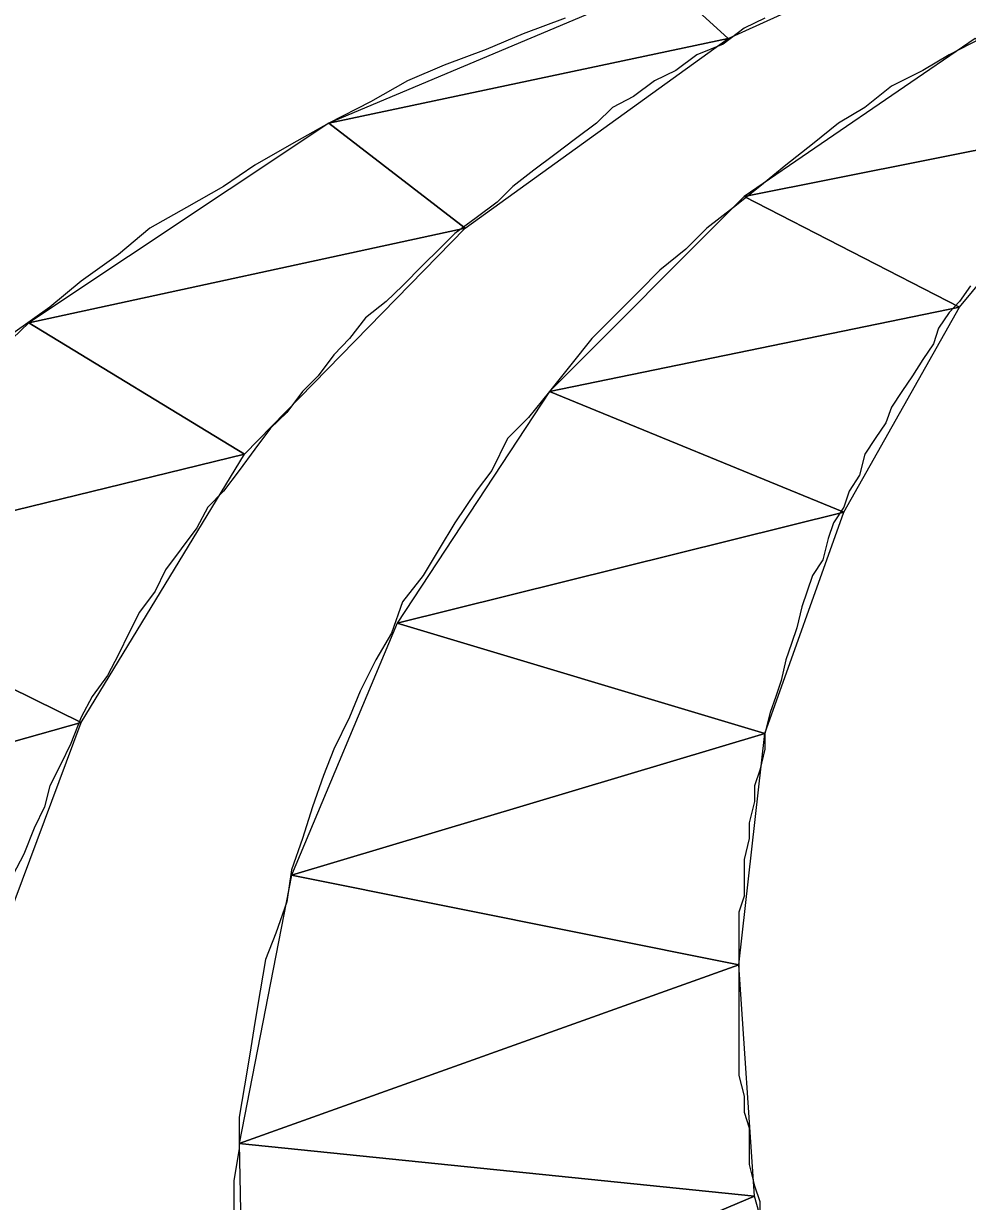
# Model space of a CAD drawing. Extents: x -495905 to -478420, y -1113297 to -1107716.
# Drawn here: x -489117.814 to -489116.034, y -1110690.173 to -1110687.952 of the extents above; entities that cross this region are included whole.
import ezdxf

# ---------------------------------------------------------------- set-up
doc = ezdxf.new("R2010")
doc.units = 0
doc.layers.add('legenda', color=7, linetype='Continuous')

msp = doc.modelspace()

# ---------------------------------------------------------------- linework, layer by layer
at = {"layer": 'legenda'}
for points in [[(-489115.9395, -1110687.7328), (-489116.6035, -1110687.8726), (-489116.4853, -1110687.9806)], [(-489115.9395, -1110687.7328), (-489116.6035, -1110687.8726), (-489116.4853, -1110687.9806)], [(-489116.6035, -1110687.8726), (-489117.2381, -1110688.1398), (-489116.4853, -1110687.9806)], [(-489116.6035, -1110687.8726), (-489117.2381, -1110688.1398), (-489116.4853, -1110687.9806)], [(-489116.4853, -1110687.9806), (-489117.2381, -1110688.1398), (-489116.9809, -1110688.3376)], [(-489116.4853, -1110687.9806), (-489117.2381, -1110688.1398), (-489116.9809, -1110688.3376)], [(-489116.0191, -1110687.9806), (-489116.4547, -1110688.2784), (-489115.7611, -1110688.1398)], [(-489116.0191, -1110687.9806), (-489116.4547, -1110688.2784), (-489115.7611, -1110688.1398)], [(-489117.2381, -1110688.1398), (-489117.8041, -1110688.5162), (-489116.9809, -1110688.3376)], [(-489117.2381, -1110688.1398), (-489117.8041, -1110688.5162), (-489116.9809, -1110688.3376)], [(-489115.7611, -1110688.1398), (-489116.4547, -1110688.2784), (-489116.0487, -1110688.4866)], [(-489115.7611, -1110688.1398), (-489116.4547, -1110688.2784), (-489116.0487, -1110688.4866)], [(-489116.4547, -1110688.2784), (-489116.8219, -1110688.6456), (-489116.0487, -1110688.4866)], [(-489116.4547, -1110688.2784), (-489116.8219, -1110688.6456), (-489116.0487, -1110688.4866)], [(-489116.9809, -1110688.3376), (-489117.8041, -1110688.5162), (-489117.3971, -1110688.764)], [(-489116.9809, -1110688.3376), (-489117.8041, -1110688.5162), (-489117.3971, -1110688.764)], [(-489116.0487, -1110688.4866), (-489116.8219, -1110688.6456), (-489116.2669, -1110688.8732)], [(-489116.0487, -1110688.4866), (-489116.8219, -1110688.6456), (-489116.2669, -1110688.8732)], [(-489117.8041, -1110688.5162), (-489118.2897, -1110688.9822), (-489117.3971, -1110688.764)], [(-489117.8041, -1110688.5162), (-489118.2897, -1110688.9822), (-489117.3971, -1110688.764)], [(-489116.8219, -1110688.6456), (-489117.1095, -1110689.0822), (-489116.2669, -1110688.8732)], [(-489116.8219, -1110688.6456), (-489117.1095, -1110689.0822), (-489116.2669, -1110688.8732)], [(-489117.3971, -1110688.764), (-489118.2897, -1110688.9822), (-489117.7051, -1110689.27)], [(-489117.3971, -1110688.764), (-489118.2897, -1110688.9822), (-489117.7051, -1110689.27)], [(-489116.2669, -1110688.8732), (-489117.1095, -1110689.0822), (-489116.4159, -1110689.2904)], [(-489116.2669, -1110688.8732), (-489117.1095, -1110689.0822), (-489116.4159, -1110689.2904)], [(-489118.2897, -1110688.9822), (-489118.6569, -1110689.5382), (-489117.7051, -1110689.27)], [(-489118.2897, -1110688.9822), (-489118.6569, -1110689.5382), (-489117.7051, -1110689.27)], [(-489117.1095, -1110689.0822), (-489117.3085, -1110689.5576), (-489116.4159, -1110689.2904)], [(-489117.1095, -1110689.0822), (-489117.3085, -1110689.5576), (-489116.4159, -1110689.2904)], [(-489117.7051, -1110689.27), (-489118.6569, -1110689.5382), (-489117.9133, -1110689.8258)], [(-489117.7051, -1110689.27), (-489118.6569, -1110689.5382), (-489117.9133, -1110689.8258)], [(-489116.4159, -1110689.2904), (-489117.3085, -1110689.5576), (-489116.4649, -1110689.7268)], [(-489116.4159, -1110689.2904), (-489117.3085, -1110689.5576), (-489116.4649, -1110689.7268)], [(-489117.3085, -1110689.5576), (-489117.4073, -1110690.0634), (-489116.4649, -1110689.7268)], [(-489117.3085, -1110689.5576), (-489117.4073, -1110690.0634), (-489116.4649, -1110689.7268)], [(-489116.4649, -1110689.7268), (-489117.4073, -1110690.0634), (-489116.4353, -1110690.1624)], [(-489116.4649, -1110689.7268), (-489117.4073, -1110690.0634), (-489116.4353, -1110690.1624)], [(-489117.4073, -1110690.0634), (-489117.3971, -1110690.5694), (-489116.4353, -1110690.1624)], [(-489117.4073, -1110690.0634), (-489117.3971, -1110690.5694), (-489116.4353, -1110690.1624)], [(-489116.4353, -1110690.1624), (-489117.3971, -1110690.5694), (-489116.3159, -1110690.5888)], [(-489116.4353, -1110690.1624), (-489117.3971, -1110690.5694), (-489116.3159, -1110690.5888)]]:
    msp.add_lwpolyline(points, close=True, dxfattribs=at)
for points in [[(-489116.4159, -1110687.9418), (-489116.4547, -1110687.9612), (-489116.4945, -1110687.9908), (-489116.5445, -1110688.0112), (-489116.5841, -1110688.0408), (-489116.6239, -1110688.0602), (-489116.6637, -1110688.0898), (-489116.7035, -1110688.1102), (-489116.7331, -1110688.1398), (-489116.7729, -1110688.1694), (-489116.8117, -1110688.199), (-489116.8515, -1110688.2284), (-489116.8913, -1110688.2592), (-489116.9209, -1110688.2886), (-489116.9605, -1110688.3182), (-489117.0003, -1110688.3478), (-489117.0299, -1110688.3774), (-489117.0605, -1110688.407), (-489117.0993, -1110688.4468), (-489117.1299, -1110688.4764), (-489117.1687, -1110688.507), (-489117.1993, -1110688.5458), (-489117.2289, -1110688.5764), (-489117.2585, -1110688.616), (-489117.2881, -1110688.6456), (-489117.3175, -1110688.6854), (-489117.3481, -1110688.715), (-489117.3777, -1110688.7548), (-489117.4073, -1110688.7946), (-489117.4369, -1110688.8334), (-489117.4665, -1110688.864), (-489117.4869, -1110688.9028), (-489117.5165, -1110688.9424), (-489117.5461, -1110688.9822), (-489117.5655, -1110689.022), (-489117.5951, -1110689.0618), (-489117.6155, -1110689.1016), (-489117.6349, -1110689.1414), (-489117.6553, -1110689.1812), (-489117.6847, -1110689.221), (-489117.7051, -1110689.2598), (-489117.7245, -1110689.3096), (-489117.7439, -1110689.3494), (-489117.7643, -1110689.3892), (-489117.7745, -1110689.429), (-489117.7939, -1110689.4688), (-489117.8133, -1110689.5178), (-489117.8337, -1110689.5576)], [(-489116.7923, -1110687.9418), (-489116.8719, -1110687.9714), (-489116.9413, -1110688.001), (-489117.0207, -1110688.0306), (-489117.0901, -1110688.0602), (-489117.1595, -1110688.1), (-489117.2381, -1110688.1398), (-489117.3085, -1110688.1796), (-489117.3777, -1110688.2194), (-489117.4369, -1110688.2592), (-489117.5063, -1110688.2988), (-489117.5757, -1110688.3376), (-489117.6349, -1110688.3876), (-489117.7051, -1110688.4376), (-489117.7643, -1110688.4866), (-489117.8337, -1110688.5366)], [(-489116.4159, -1110687.9418), (-489116.4547, -1110687.9612), (-489116.4945, -1110687.9908), (-489116.5445, -1110688.0112), (-489116.5841, -1110688.0408), (-489116.6239, -1110688.0602), (-489116.6637, -1110688.0898), (-489116.7035, -1110688.1102), (-489116.7331, -1110688.1398), (-489116.7729, -1110688.1694), (-489116.8117, -1110688.199), (-489116.8515, -1110688.2284), (-489116.8913, -1110688.2592), (-489116.9209, -1110688.2886), (-489116.9605, -1110688.3182), (-489117.0003, -1110688.3478), (-489117.0299, -1110688.3774), (-489117.0605, -1110688.407), (-489117.0993, -1110688.4468), (-489117.1299, -1110688.4764), (-489117.1687, -1110688.507), (-489117.1993, -1110688.5458), (-489117.2289, -1110688.5764), (-489117.2585, -1110688.616), (-489117.2881, -1110688.6456), (-489117.3175, -1110688.6854), (-489117.3481, -1110688.715), (-489117.3777, -1110688.7548), (-489117.4073, -1110688.7946), (-489117.4369, -1110688.8334), (-489117.4665, -1110688.864), (-489117.4869, -1110688.9028), (-489117.5165, -1110688.9424), (-489117.5461, -1110688.9822), (-489117.5655, -1110689.022), (-489117.5951, -1110689.0618), (-489117.6155, -1110689.1016), (-489117.6349, -1110689.1414), (-489117.6553, -1110689.1812), (-489117.6847, -1110689.221), (-489117.7051, -1110689.2598), (-489117.7245, -1110689.3096), (-489117.7439, -1110689.3494), (-489117.7643, -1110689.3892), (-489117.7745, -1110689.429), (-489117.7939, -1110689.4688), (-489117.8133, -1110689.5178), (-489117.8337, -1110689.5576)], [(-489116.7923, -1110687.9418), (-489116.8719, -1110687.9714), (-489116.9413, -1110688.001), (-489117.0207, -1110688.0306), (-489117.0901, -1110688.0602), (-489117.1595, -1110688.1), (-489117.2381, -1110688.1398), (-489117.3085, -1110688.1796), (-489117.3777, -1110688.2194), (-489117.4369, -1110688.2592), (-489117.5063, -1110688.2988), (-489117.5757, -1110688.3376), (-489117.6349, -1110688.3876), (-489117.7051, -1110688.4376), (-489117.7643, -1110688.4866), (-489117.8337, -1110688.5366)], [(-489116.0089, -1110687.9806), (-489116.0681, -1110688.0112), (-489116.1181, -1110688.0408), (-489116.1773, -1110688.0704), (-489116.2273, -1110688.1102), (-489116.2771, -1110688.1398), (-489116.3261, -1110688.1796), (-489116.3761, -1110688.2194), (-489116.4251, -1110688.2592), (-489116.4751, -1110688.2988), (-489116.5251, -1110688.3376), (-489116.5649, -1110688.3774), (-489116.6137, -1110688.4172), (-489116.6535, -1110688.457), (-489116.7035, -1110688.507), (-489116.7423, -1110688.5458), (-489116.7821, -1110688.5956), (-489116.8219, -1110688.6456), (-489116.8617, -1110688.6946), (-489116.9015, -1110688.7344), (-489116.9309, -1110688.7946), (-489116.9605, -1110688.8334), (-489117.0003, -1110688.8936), (-489117.0299, -1110688.9424), (-489117.0605, -1110688.9924), (-489117.0993, -1110689.0424), (-489117.1197, -1110689.1016), (-489117.1493, -1110689.1516), (-489117.1789, -1110689.2108), (-489117.1993, -1110689.2598), (-489117.2289, -1110689.32), (-489117.2483, -1110689.3698), (-489117.2687, -1110689.429), (-489117.2881, -1110689.4882), (-489117.3085, -1110689.5474), (-489117.3175, -1110689.6076), (-489117.3379, -1110689.6668), (-489117.3573, -1110689.7166), (-489117.3675, -1110689.7758), (-489117.3777, -1110689.835), (-489117.3869, -1110689.8952), (-489117.3971, -1110689.9544), (-489117.4073, -1110690.0136), (-489117.4073, -1110690.0736), (-489117.4175, -1110690.1328), (-489117.4175, -1110690.192)], [(-489116.0089, -1110687.9806), (-489116.0681, -1110688.0112), (-489116.1181, -1110688.0408), (-489116.1773, -1110688.0704), (-489116.2273, -1110688.1102), (-489116.2771, -1110688.1398), (-489116.3261, -1110688.1796), (-489116.3761, -1110688.2194), (-489116.4251, -1110688.2592), (-489116.4751, -1110688.2988), (-489116.5251, -1110688.3376), (-489116.5649, -1110688.3774), (-489116.6137, -1110688.4172), (-489116.6535, -1110688.457), (-489116.7035, -1110688.507), (-489116.7423, -1110688.5458), (-489116.7821, -1110688.5956), (-489116.8219, -1110688.6456), (-489116.8617, -1110688.6946), (-489116.9015, -1110688.7344), (-489116.9309, -1110688.7946), (-489116.9605, -1110688.8334), (-489117.0003, -1110688.8936), (-489117.0299, -1110688.9424), (-489117.0605, -1110688.9924), (-489117.0993, -1110689.0424), (-489117.1197, -1110689.1016), (-489117.1493, -1110689.1516), (-489117.1789, -1110689.2108), (-489117.1993, -1110689.2598), (-489117.2289, -1110689.32), (-489117.2483, -1110689.3698), (-489117.2687, -1110689.429), (-489117.2881, -1110689.4882), (-489117.3085, -1110689.5474), (-489117.3175, -1110689.6076), (-489117.3379, -1110689.6668), (-489117.3573, -1110689.7166), (-489117.3675, -1110689.7758), (-489117.3777, -1110689.835), (-489117.3869, -1110689.8952), (-489117.3971, -1110689.9544), (-489117.4073, -1110690.0136), (-489117.4073, -1110690.0736), (-489117.4175, -1110690.1328), (-489117.4175, -1110690.192)], [(-489116.0283, -1110688.4468), (-489116.0487, -1110688.4764), (-489116.0681, -1110688.4968), (-489116.0885, -1110688.5264), (-489116.0977, -1110688.556), (-489116.1181, -1110688.5856), (-489116.1375, -1110688.616), (-489116.1579, -1110688.6456), (-489116.1773, -1110688.6752), (-489116.1875, -1110688.7048), (-489116.2079, -1110688.7344), (-489116.2273, -1110688.764), (-489116.2373, -1110688.8038), (-489116.2567, -1110688.8334), (-489116.2669, -1110688.864), (-489116.2863, -1110688.8936), (-489116.2965, -1110688.9232), (-489116.3067, -1110688.9628), (-489116.3261, -1110688.9924), (-489116.3363, -1110689.022), (-489116.3465, -1110689.0516), (-489116.3557, -1110689.0914), (-489116.3659, -1110689.121), (-489116.3761, -1110689.1516), (-489116.3853, -1110689.1904), (-489116.3955, -1110689.221), (-489116.4057, -1110689.2506), (-489116.4159, -1110689.2904), (-489116.4159, -1110689.32), (-489116.4251, -1110689.3596), (-489116.4353, -1110689.3892), (-489116.4353, -1110689.4188), (-489116.4455, -1110689.4586), (-489116.4455, -1110689.4882), (-489116.4547, -1110689.528), (-489116.4547, -1110689.5576), (-489116.4547, -1110689.5974), (-489116.4649, -1110689.627), (-489116.4649, -1110689.6668), (-489116.4649, -1110689.6962), (-489116.4649, -1110689.7268), (-489116.4649, -1110689.7656), (-489116.4649, -1110689.7962), (-489116.4649, -1110689.835), (-489116.4649, -1110689.8656), (-489116.4649, -1110689.9044), (-489116.4649, -1110689.935), (-489116.4547, -1110689.9738), (-489116.4547, -1110690.0044), (-489116.4455, -1110690.034), (-489116.4455, -1110690.0736), (-489116.4455, -1110690.1032), (-489116.4353, -1110690.143), (-489116.4251, -1110690.1726), (-489116.4251, -1110690.2022)], [(-489116.0283, -1110688.4468), (-489116.0487, -1110688.4764), (-489116.0681, -1110688.4968), (-489116.0885, -1110688.5264), (-489116.0977, -1110688.556), (-489116.1181, -1110688.5856), (-489116.1375, -1110688.616), (-489116.1579, -1110688.6456), (-489116.1773, -1110688.6752), (-489116.1875, -1110688.7048), (-489116.2079, -1110688.7344), (-489116.2273, -1110688.764), (-489116.2373, -1110688.8038), (-489116.2567, -1110688.8334), (-489116.2669, -1110688.864), (-489116.2863, -1110688.8936), (-489116.2965, -1110688.9232), (-489116.3067, -1110688.9628), (-489116.3261, -1110688.9924), (-489116.3363, -1110689.022), (-489116.3465, -1110689.0516), (-489116.3557, -1110689.0914), (-489116.3659, -1110689.121), (-489116.3761, -1110689.1516), (-489116.3853, -1110689.1904), (-489116.3955, -1110689.221), (-489116.4057, -1110689.2506), (-489116.4159, -1110689.2904), (-489116.4159, -1110689.32), (-489116.4251, -1110689.3596), (-489116.4353, -1110689.3892), (-489116.4353, -1110689.4188), (-489116.4455, -1110689.4586), (-489116.4455, -1110689.4882), (-489116.4547, -1110689.528), (-489116.4547, -1110689.5576), (-489116.4547, -1110689.5974), (-489116.4649, -1110689.627), (-489116.4649, -1110689.6668), (-489116.4649, -1110689.6962), (-489116.4649, -1110689.7268), (-489116.4649, -1110689.7656), (-489116.4649, -1110689.7962), (-489116.4649, -1110689.835), (-489116.4649, -1110689.8656), (-489116.4649, -1110689.9044), (-489116.4649, -1110689.935), (-489116.4547, -1110689.9738), (-489116.4547, -1110690.0044), (-489116.4455, -1110690.034), (-489116.4455, -1110690.0736), (-489116.4455, -1110690.1032), (-489116.4353, -1110690.143), (-489116.4251, -1110690.1726), (-489116.4251, -1110690.2022)]]:
    msp.add_lwpolyline(points, dxfattribs=at)

doc.saveas('drawing.dxf')
